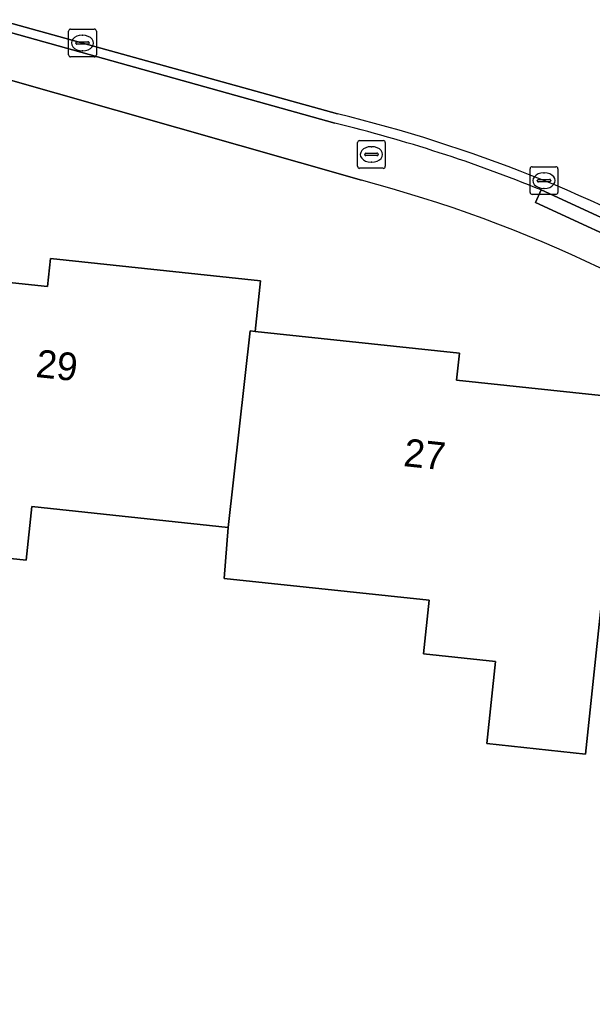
# Model space of a CAD drawing. Extents: x 162156 to 163172, y 378995 to 380779.
# Drawn here: x 162600.69 to 162621.34, y 380572.41 to 380607.52 of the extents above; entities that cross this region are included whole.
import ezdxf

# ---------------------------------------------------------------- set-up
doc = ezdxf.new("R2010")
doc.units = 0
for name, color, linetype in [('IMGEO_Brandkraan', 7, 'Continuous'), ('IMGEO_Erf', 7, 'Continuous'), ('IMGEO_Kolk', 7, 'Continuous'), ('IMGEO_Pand', 7, 'Continuous'), ('IMGEO_Pand_nummerreeks', 7, 'Continuous'), ('IMGEO_Rijbaan_lokaal_gesloten', 7, 'Continuous'), ('IMGEO_Voetpad_open', 7, 'Continuous')]:
    doc.layers.add(name, color=color, linetype=linetype)

msp = doc.modelspace()

# ---------------------------------------------------------------- linework, layer by layer
at = {"layer": 'IMGEO_Brandkraan'}
for p, q in [((162612.876, 380602.232), (162612.876, 380603.084)), ((162612.951, 380603.158), (162613.803, 380603.158)), ((162613.877, 380603.084), (162613.877, 380602.232)), ((162613.178, 380602.701), (162613.576, 380602.701)), ((162613.364, 380602.938), (162613.389, 380602.938)), ((162613.135, 380602.652), (162613.135, 380602.664)), ((162613.573, 380602.615), (162613.175, 380602.615)), ((162613.387, 380602.378), (162613.362, 380602.378)), ((162613.619, 380602.664), (162613.619, 380602.652)), ((162613.803, 380602.158), (162612.951, 380602.158))]:
    msp.add_line(p, q, dxfattribs=at)
for points in [[(162612.876, 380602.232), (162612.876, 380603.084)], [(162612.951, 380603.158), (162613.803, 380603.158)], [(162613.877, 380603.084), (162613.877, 380602.232)], [(162613.803, 380602.158), (162612.951, 380602.158)]]:
    msp.add_lwpolyline(points, dxfattribs=at)
for centre, radius, start, end in [((162612.953, 380603.082), 0.0765, 91.552, 178.448), ((162612.953, 380603.082), 0.0765, 91.552, 178.448), ((162613.801, 380603.082), 0.0765, 1.552, 88.448), ((162613.801, 380603.082), 0.0765, 1.552, 88.448), ((162613.175, 380602.661), 0.0403, 85.8775, 175.7526), ((162613.58, 380602.663), 0.0386, 1.7309, 96.639), ((162613.172, 380602.651), 0.0366, 178.938, 274.7102), ((162613.576, 380602.658), 0.043, 264.8664, 352.4533), ((162612.953, 380602.234), 0.0765, 181.552, 268.448), ((162612.953, 380602.234), 0.0765, 181.552, 268.448), ((162613.801, 380602.234), 0.0765, 271.552, 358.448), ((162613.801, 380602.234), 0.0765, 271.552, 358.448)]:
    msp.add_arc(centre, radius, start, end, dxfattribs=at)
for centre, major_axis, ratio, start_param, end_param in [((162613.363, 380602.658), (-0.387, 0.002), 0.722429, 4.712389, 7.853982), ((162613.388, 380602.658), (-0.39, 0.002), 0.717154, 1.570796, 4.712389)]:
    msp.add_ellipse(centre, major_axis=major_axis, ratio=ratio, start_param=start_param, end_param=end_param, dxfattribs=at)
at = {"layer": 'IMGEO_Erf'}
msp.add_lwpolyline([(162613.014, 380601.728), (162588.761, 380608.641), (162562.907, 380615.723), (162561.588, 380616.076), (162561.281, 380614.93), (162560.907, 380613.778), (162560.551, 380612.977), (162560.107, 380612.313), (162544.999, 380616.712), (162537.976, 380618.182), (162519.769, 380623.159), (162515.938, 380623.63), (162513.343, 380623.949), (162511.606, 380615.531), (162510.109, 380607.162), (162509.012, 380599.183), (162505.8, 380572.406)], dxfattribs=at)
msp.add_lwpolyline([(162594.703, 380588.713), (162595.216, 380593.557), (162595.743, 380598.529), (162601.706, 380597.897), (162601.813, 380598.913), (162609.379, 380598.111), (162609.185, 380596.286), (162616.55, 380595.505), (162616.447, 380594.531), (162622.452, 380593.894), (162621.925, 380588.922), (162621.092, 380581.061), (162617.531, 380581.439), (162617.845, 380584.4), (162615.255, 380584.674), (162615.46, 380586.605), (162608.071, 380587.388), (162608.217, 380589.225), (162601.141, 380589.975), (162600.937, 380588.052)], close=True, dxfattribs=at)
msp.add_arc((162600.441, 380554.108), 49.251, 32.7166, 75.2098, dxfattribs=at)
at = {"layer": 'IMGEO_Kolk'}
for p, q in [((162602.463, 380606.244), (162602.463, 380607.096)), ((162602.538, 380607.17), (162603.39, 380607.17)), ((162602.951, 380606.95), (162602.976, 380606.95)), ((162603.464, 380607.096), (162603.464, 380606.244)), ((162602.722, 380606.664), (162602.722, 380606.676)), ((162603.16, 380606.627), (162602.762, 380606.627)), ((162602.765, 380606.713), (162603.163, 380606.713)), ((162603.206, 380606.676), (162603.206, 380606.664)), ((162602.974, 380606.39), (162602.949, 380606.39)), ((162603.39, 380606.17), (162602.538, 380606.17)), ((162619.095, 380601.29), (162619.095, 380602.142)), ((162619.17, 380602.216), (162620.022, 380602.216)), ((162619.583, 380601.996), (162619.608, 380601.996)), ((162620.096, 380602.142), (162620.096, 380601.29)), ((162619.354, 380601.71), (162619.354, 380601.722)), ((162619.792, 380601.673), (162619.394, 380601.673)), ((162619.397, 380601.759), (162619.795, 380601.759)), ((162619.838, 380601.722), (162619.838, 380601.71)), ((162619.606, 380601.436), (162619.581, 380601.436)), ((162620.022, 380601.216), (162619.17, 380601.216))]:
    msp.add_line(p, q, dxfattribs=at)
for points in [[(162602.463, 380606.244), (162602.463, 380607.096)], [(162602.538, 380607.17), (162603.39, 380607.17)], [(162603.464, 380607.096), (162603.464, 380606.244)], [(162603.39, 380606.17), (162602.538, 380606.17)], [(162619.095, 380601.29), (162619.095, 380602.142)], [(162619.17, 380602.216), (162620.022, 380602.216)], [(162620.096, 380602.142), (162620.096, 380601.29)], [(162620.022, 380601.216), (162619.17, 380601.216)]]:
    msp.add_lwpolyline(points, dxfattribs=at)
for centre, radius, start, end in [((162602.54, 380607.094), 0.0765, 91.552, 178.448), ((162602.54, 380607.094), 0.0765, 91.552, 178.448), ((162603.388, 380607.094), 0.0765, 1.552, 88.448), ((162603.388, 380607.094), 0.0765, 1.552, 88.448), ((162602.762, 380606.673), 0.0403, 85.8775, 175.7526), ((162602.759, 380606.663), 0.0366, 178.938, 274.7102), ((162603.163, 380606.67), 0.043, 264.8664, 352.4533), ((162603.167, 380606.675), 0.0386, 1.7309, 96.639), ((162602.54, 380606.246), 0.0765, 181.552, 268.448), ((162602.54, 380606.246), 0.0765, 181.552, 268.448), ((162603.388, 380606.246), 0.0765, 271.552, 358.448), ((162603.388, 380606.246), 0.0765, 271.552, 358.448), ((162619.172, 380602.14), 0.0765, 91.552, 178.448), ((162619.172, 380602.14), 0.0765, 91.552, 178.448), ((162620.02, 380602.14), 0.0765, 1.552, 88.448), ((162620.02, 380602.14), 0.0765, 1.552, 88.448), ((162619.394, 380601.719), 0.0403, 85.8775, 175.7526), ((162619.391, 380601.709), 0.0366, 178.938, 274.7102), ((162619.795, 380601.716), 0.043, 264.8664, 352.4533), ((162619.799, 380601.721), 0.0386, 1.7309, 96.639), ((162619.172, 380601.292), 0.0765, 181.552, 268.448), ((162619.172, 380601.292), 0.0765, 181.552, 268.448), ((162620.02, 380601.292), 0.0765, 271.552, 358.448), ((162620.02, 380601.292), 0.0765, 271.552, 358.448)]:
    msp.add_arc(centre, radius, start, end, dxfattribs=at)
for centre, major_axis, ratio, start_param, end_param in [((162602.95, 380606.67), (-0.387, 0.002), 0.722429, 4.712389, 7.853982), ((162602.975, 380606.67), (-0.39, 0.002), 0.717154, 1.570796, 4.712389), ((162619.582, 380601.716), (-0.387, 0.002), 0.722429, 4.712389, 7.853982), ((162619.607, 380601.716), (-0.39, 0.002), 0.717154, 1.570796, 4.712389)]:
    msp.add_ellipse(centre, major_axis=major_axis, ratio=ratio, start_param=start_param, end_param=end_param, dxfattribs=at)
at = {"layer": 'IMGEO_Pand'}
for points in [[(162608.217, 380589.225), (162609.004, 380596.305), (162609.185, 380596.286), (162609.379, 380598.111), (162601.813, 380598.913), (162601.706, 380597.897), (162595.743, 380598.529), (162595.216, 380593.557), (162594.703, 380588.713), (162600.937, 380588.052), (162601.141, 380589.975)], [(162608.217, 380589.225), (162608.071, 380587.388), (162615.46, 380586.605), (162615.255, 380584.674), (162617.845, 380584.4), (162617.531, 380581.439), (162621.092, 380581.061), (162621.925, 380588.922), (162622.452, 380593.894), (162616.447, 380594.531), (162616.55, 380595.505), (162609.185, 380596.286), (162609.004, 380596.305)]]:
    msp.add_lwpolyline(points, close=True, dxfattribs=at)
at = {"layer": 'IMGEO_Rijbaan_lokaal_gesloten'}
for points in [[(162493.395, 380637.088), (162500, 380635.264), (162520.438, 380629.619), (162522.044, 380629.176), (162547.05, 380622.206), (162600.248, 380607.426), (162612.155, 380604.118)], [(162612.155, 380604.118), (162600.248, 380607.426), (162600.159, 380607.105), (162612.062, 380603.781)], [(162619.494, 380601.38), (162623.661, 380599.466), (162624.537, 380599.006), (162625.614, 380598.411), (162628.466, 380596.663)]]:
    msp.add_lwpolyline(points, dxfattribs=at)
for centre, radius, start, end in [((162599.697, 380552.786), 52.822, 60.4007, 76.3578), ((162599.697, 380552.786), 52.822, 60.4007, 76.3578), ((162599.704, 380552.826), 52.432, 67.825, 76.3676)]:
    msp.add_arc(centre, radius, start, end, dxfattribs=at)
at = {"layer": 'IMGEO_Voetpad_open'}
for points in [[(162591.269, 380609.07), (162591.403, 380609.551), (162574.005, 380614.41), (162573.872, 380613.929), (162569.509, 380615.147), (162569.642, 380615.628), (162567.697, 380616.172), (162567.563, 380615.691), (162563.206, 380616.909), (162561.905, 380617.258), (162561.588, 380616.076), (162562.907, 380615.723), (162588.761, 380608.641), (162613.014, 380601.728)], [(162612.062, 380603.781), (162600.159, 380607.105), (162600.025, 380606.624), (162591.269, 380609.07)], [(162628.466, 380596.663), (162628.21, 380596.234), (162624.281, 380598.577), (162624.537, 380599.006), (162623.661, 380599.466), (162623.453, 380599.012), (162619.285, 380600.926), (162619.494, 380601.38)]]:
    msp.add_lwpolyline(points, dxfattribs=at)
msp.add_lwpolyline([(162623.661, 380599.466), (162619.494, 380601.38), (162619.285, 380600.926), (162623.453, 380599.012)], close=True, dxfattribs=at)
for centre, radius, start, end in [((162599.704, 380552.826), 52.432, 67.825, 76.3676), ((162600.441, 380554.108), 49.251, 32.7166, 75.2098)]:
    msp.add_arc(centre, radius, start, end, dxfattribs=at)

# ---------------------------------------------------------------- texts
at = {"layer": 'IMGEO_Pand_nummerreeks'}
for s, rotation, p in [('29', 353.95, (162601.252, 380594.647)), ('27', 353.9448, (162614.507, 380591.438))]:
    msp.add_text(s, height=1, rotation=rotation, dxfattribs=at).set_placement(p)

doc.saveas('drawing.dxf')
